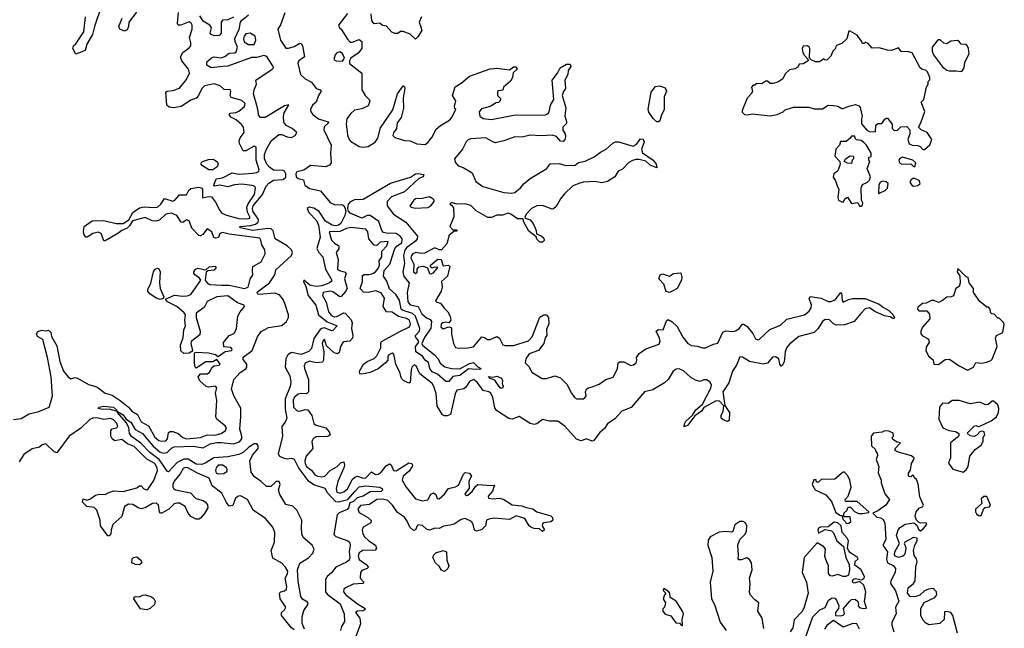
# Model space of a CAD drawing. Extents: x 2380107 to 2585170, y 384273 to 546161.
# Tile 298 of 331: x 2556395 to 2563532, y 466741 to 471154. Entities that reach past the tile are written whole.
import ezdxf

# ---------------------------------------------------------------- set-up
doc = ezdxf.new("R2010")
doc.units = 0

msp = doc.modelspace()

# ---------------------------------------------------------------- linework, layer by layer
at = {"layer": '0CON05XD'}
for points in [[(2556987.8, 471255), (2556936.9, 471105), (2556922.9, 471045), (2556883.3, 470975), (2556869.6, 470930.5), (2556802.5, 470902.5), (2556780, 470945), (2556786.4, 470963.6), (2556802.3, 470977.7), (2556860, 471065), (2556871.8, 471175)], [(2557190.6, 469659.4), (2557175, 469642), (2557135, 469626), (2557107.6, 469602.4), (2557015, 469550), (2557005, 469550), (2556985, 469602.5), (2556965, 469613.8), (2556925.8, 469604.2), (2556885, 469576.2), (2556875, 469576.7), (2556862.9, 469592.9), (2556857.5, 469615), (2556863.8, 469655), (2556920, 469695), (2557005, 469697.8), (2557095.5, 469675.5), (2557145, 469675.8), (2557187.7, 469702.3), (2557214.4, 469755), (2557265, 469790.5), (2557297, 469797), (2557365, 469790.8), (2557394.7, 469795.3), (2557419.1, 469815), (2557445, 469858), (2557505, 469836.7), (2557520, 469845), (2557555, 469884.3), (2557605, 469884.2), (2557621.8, 469918.2), (2557635, 469929.4), (2557695, 469940), (2557713.3, 469935), (2557720, 469925), (2557721.7, 469861.7), (2557765, 469872.5), (2557785, 469870), (2557815, 469831.2), (2557845, 469770), (2557861, 469751), (2557895, 469735.4), (2557982.7, 469712.7), (2558045, 469708.8), (2558062.5, 469715), (2558064.5, 469725), (2558047.7, 469757.7), (2558041.1, 469795), (2558050.8, 469819.2), (2558097.5, 469885), (2558105.7, 469935), (2558100, 469945), (2558081.7, 469951.7), (2558005, 469962), (2557952.9, 469957.1), (2557905, 469942.9), (2557845, 469954), (2557807.5, 469947.5), (2557802.5, 469955), (2557820.4, 469999.5), (2557865, 470008), (2557935, 470043.8), (2557985, 470034.4), (2558085, 470040.5), (2558115, 470046.8), (2558128.2, 470055), (2558131.8, 470065), (2558108.9, 470135), (2558110, 470230), (2558095, 470237.5), (2558035, 470203.8), (2558015, 470202.5), (2557989.2, 470255), (2557987.5, 470275), (2557993.3, 470296.7), (2558021.4, 470335), (2558017.1, 470375), (2558004.4, 470394.4), (2557965, 470428), (2557925, 470446.7), (2557913.3, 470465), (2557920, 470475), (2557965, 470480.8), (2557985, 470490), (2558025.8, 470525), (2558029.2, 470545), (2558005, 470567.8), (2557928.3, 470588.3), (2557921.2, 470605), (2557926.1, 470636.1), (2557920, 470645), (2557877.7, 470647.7), (2557847.5, 470675), (2557805, 470687.5), (2557735, 470673.1), (2557715.5, 470655), (2557692.5, 470605), (2557675.7, 470585), (2557635, 470569.1), (2557564.7, 470525.3), (2557513.6, 470513.6), (2557480, 470520), (2557463.1, 470533.1), (2557455, 470627.5), (2557465, 470635.8), (2557505, 470639.4), (2557552.6, 470657.4), (2557605, 470720), (2557626.5, 470765), (2557619.4, 470795), (2557571.9, 470855), (2557561.4, 470885), (2557577.1, 470915), (2557625, 470950.6), (2557635.4, 470965), (2557636.5, 470985), (2557625.5, 471025), (2557644.6, 471085), (2557644.5, 471115), (2557638.8, 471128.8), (2557625, 471137.5), (2557564.5, 471114.4), (2557545, 471114.3), (2557538.6, 471125), (2557547.5, 471205)], [(2557243, 471207), (2557185.7, 471135), (2557184.3, 471105), (2557175, 471080), (2557155, 471070), (2557121.2, 471085), (2557114.3, 471105), (2557137.5, 471165)], [(2558316.6, 471203.4), (2558285, 471116.7), (2558265.6, 471084.4), (2558285.6, 471005), (2558325, 470947.3), (2558345, 470946.3), (2558385, 470959.3), (2558425, 470982.5), (2558435, 470980.6), (2558444.6, 470965), (2558460.8, 470885), (2558418.2, 470855), (2558412.5, 470837.5), (2558431.3, 470755), (2558465.4, 470725), (2558511, 470701), (2558545, 470655.5), (2558574, 470644), (2558581.2, 470635), (2558561.1, 470605), (2558543.7, 470556.3), (2558517, 470533.1), (2558502.8, 470502.8), (2558505.7, 470485), (2558520, 470465), (2558561.9, 470435), (2558632.3, 470412.3), (2558634, 470405), (2558603.6, 470376.4), (2558600.3, 470355), (2558653.3, 470245), (2558648, 470185), (2558654, 470116), (2558640, 470100), (2558612.9, 470087.1), (2558502.4, 470097.6), (2558456.2, 470063.8), (2558405, 470051.2), (2558396.1, 470035), (2558399.2, 470015), (2558415, 470001.5), (2558452, 469992), (2558462.2, 469955), (2558495, 469928.9), (2558575, 469913.8), (2558645, 469829.2), (2558681.7, 469811.7), (2558725, 469814), (2558739, 469809), (2558751.9, 469791.9), (2558758.5, 469765), (2558752.6, 469735), (2558722.9, 469677.1), (2558706.9, 469663.1), (2558685, 469658.1), (2558659.6, 469665), (2558613.2, 469693.2), (2558565, 469762.3), (2558527.2, 469787.2), (2558494.6, 469795.3), (2558480, 469785), (2558492.1, 469755), (2558546.7, 469696.7), (2558562.1, 469665), (2558572.5, 469577.5), (2558548.7, 469495), (2558562.7, 469465), (2558593.7, 469433.7), (2558611.1, 469345), (2558658.6, 469265), (2558656, 469255), (2558637, 469243), (2558584.8, 469225.2), (2558545, 469220.2), (2558499.4, 469229.4), (2558455, 469265.8), (2558452, 469255), (2558469.2, 469219.2), (2558485.4, 469155), (2558541.4, 469085), (2558562.1, 469015), (2558625, 468962.5), (2558697.5, 468935), (2558665, 468899.4), (2558655, 468896.7), (2558605, 468918.8), (2558585, 468915.9), (2558572.9, 468907.1), (2558527, 468843), (2558511.4, 468768.6), (2558490.8, 468749.2), (2558435, 468725.3), (2558365, 468740.8), (2558338.6, 468725), (2558324, 468695), (2558320, 468635), (2558352.5, 468572.5), (2558360.5, 468525), (2558355.4, 468495), (2558320.2, 468405), (2558320.4, 468330.4), (2558332, 468265), (2558320, 468235), (2558296.2, 468205), (2558299.2, 468135), (2558268, 468005), (2558279.7, 467989.7), (2558305, 467976), (2558335, 467970.8), (2558365, 467975.7), (2558385, 467967.1), (2558418.7, 467898.7), (2558483, 467813), (2558532.4, 467782.4), (2558606.2, 467756.2), (2558624.6, 467725), (2558685, 467660.9), (2558705, 467659.1), (2558774.6, 467675.4), (2558826.4, 467735), (2558855, 467767.3), (2558904.6, 467774.7), (2559002.5, 467765), (2559022.5, 467755), (2559026.4, 467743.6), (2559016.1, 467733.9), (2558935, 467730.3), (2558885, 467698.5), (2558842.3, 467687.7), (2558815, 467661.5), (2558788.3, 467651.7), (2558778.9, 467615), (2558768.6, 467601.4), (2558710.4, 467579.6), (2558695.5, 467564.5), (2558672.3, 467422.3), (2558687.3, 467407.3), (2558775, 467375.4), (2558785.4, 467365), (2558791.8, 467345), (2558783.8, 467295), (2558788.2, 467255), (2558783.3, 467235), (2558765, 467220), (2558686.2, 467185), (2558656.2, 467143.8), (2558624.1, 467115.9), (2558612.5, 467095), (2558611.2, 467005), (2558625, 466988.8), (2558719.6, 466919.5), (2558748.6, 466845), (2558749.7, 466790.3), (2558728.8, 466755), (2558722, 466725)], [(2558771.3, 471198.7), (2558707.5, 471115), (2558712.5, 471095), (2558725.8, 471085.8), (2558771.7, 471011.7), (2558791.7, 470991.7), (2558805, 470990), (2558855, 471008.8), (2558875.9, 470995.9), (2558876.2, 470945), (2558849.1, 470910.9), (2558796.7, 470875), (2558786.7, 470855), (2558787, 470837), (2558876.4, 470766.4), (2558876.2, 470645), (2558900, 470605), (2558928.8, 470575), (2558932.3, 470562.3), (2558920.3, 470529.7), (2558875, 470508.1), (2558823, 470497), (2558795, 470473.8), (2558765.8, 470435), (2558763.1, 470395), (2558772.3, 470317.7), (2558782.5, 470285), (2558792.8, 470272.8), (2558855, 470234.3), (2558885, 470229.2), (2558922.5, 470235), (2558972, 470265), (2558991.5, 470295), (2559009.6, 470370.4), (2559100.3, 470499.7), (2559134.2, 470615), (2559175, 470673.3), (2559185, 470667.5), (2559187.5, 470657.5), (2559175.8, 470584.2), (2559177.5, 470512.5), (2559160, 470445), (2559132.5, 470405), (2559126.2, 470365), (2559105, 470333.3), (2559100.8, 470315), (2559115, 470300), (2559185, 470277.5), (2559225, 470276), (2559275, 470253.8), (2559335, 470247.5), (2559355, 470263.3), (2559381.7, 470298.3), (2559415, 470358.8), (2559445, 470386.2), (2559512, 470425), (2559528, 470445), (2559557.5, 470505), (2559550, 470510), (2559546.7, 470525), (2559556, 470566), (2559533.8, 470605), (2559552.5, 470667.5), (2559595.6, 470694.4), (2559655, 470744.2), (2559805, 470797.8), (2559855, 470801.2), (2559945, 470790), (2559975, 470812.5), (2559995, 470812.5), (2560002.5, 470795), (2559971.7, 470768.3), (2559967.5, 470735), (2559953, 470707), (2559902.5, 470665), (2559898.3, 470641.7), (2559865, 470637.5), (2559858.3, 470631.7), (2559860, 470605), (2559881.7, 470581.7), (2559877.5, 470565), (2559865, 470552.5), (2559848.3, 470551.7), (2559805.9, 470524.1), (2559742.7, 470507.3), (2559726.2, 470485), (2559730, 470455), (2559755, 470437.5), (2559815, 470430), (2559975, 470462), (2560207, 470463), (2560225, 470472.5), (2560233.6, 470486.4), (2560243.8, 470535), (2560266.2, 470575), (2560256.2, 470715), (2560293.3, 470765), (2560313.3, 470805), (2560359.3, 470830.7), (2560385, 470830), (2560390, 470815), (2560370, 470785), (2560367.5, 470755), (2560347.5, 470715), (2560352.5, 470655), (2560336.4, 470633.6), (2560327.5, 470605), (2560353.3, 470515), (2560347, 470457), (2560360, 470415), (2560358.3, 470401.7), (2560332.5, 470375), (2560333, 470353), (2560350, 470325), (2560352.5, 470305), (2560347.5, 470285), (2560335, 470270), (2560315, 470272.5), (2560286.7, 470306.7), (2560255, 470317.5), (2560175, 470312), (2560096.4, 470316.4), (2560037.7, 470302.3), (2559985, 470303.8), (2559905.7, 470274.3), (2559845, 470261.4), (2559825, 470267.1), (2559775, 470297.8), (2559665, 470289.4), (2559647.4, 470282.6), (2559632.6, 470267.4), (2559604.2, 470215), (2559548, 470145), (2559551.7, 470121.7), (2559573.3, 470095), (2559611.1, 470081.1), (2559674.5, 470044.4), (2559701.6, 469981.6), (2559752.5, 469945), (2559905, 469899.5), (2559963.2, 469896.8), (2559985, 469901.9), (2560026.6, 469933.4), (2560053, 469967), (2560095, 470002), (2560216.7, 470075), (2560240.4, 470109.5), (2560305, 470110), (2560355, 470096), (2560421.7, 470098.3), (2560445, 470118.8), (2560495, 470127.5), (2560559.7, 470160.3), (2560605, 470193.8), (2560646.1, 470213.9), (2560695, 470257.5), (2560715, 470267.5), (2560735, 470267.5), (2560843, 470237), (2560865, 470247.5), (2560895, 470290), (2560915, 470287.5), (2560921.2, 470265), (2560903.3, 470215), (2560909.3, 470189.3), (2560987.5, 470135), (2561010, 470105), (2561015, 470080), (2560965, 470100), (2560935, 470127.5), (2560885, 470140), (2560860.7, 470139.3), (2560836.7, 470133.3), (2560812, 470118), (2560765, 470070), (2560733.6, 470056.4), (2560710, 470015), (2560655, 469980), (2560615, 469971.2), (2560565, 469981.2), (2560483.2, 469976.8), (2560455, 469969.2)], [(2559308.8, 471175), (2559291.4, 471135), (2559302.5, 471102.5), (2559310.8, 471075), (2559281.7, 471028.3), (2559265, 471012.5), (2559225, 471047.5), (2559175, 471068.8), (2559155, 471066.7), (2559135.7, 471054.3), (2559115, 471053.1), (2559093.8, 471063.8), (2559055, 471106.7), (2559025, 471112.5), (2559005, 471127.5), (2558965, 471122.5), (2558948.6, 471145), (2558943.3, 471195)], [(2558460.3, 466735), (2558441.9, 466775), (2558442.5, 466825), (2558455, 466871.4), (2558487.2, 466917.2), (2558481.2, 466931.2), (2558445, 466953.5), (2558432.4, 466972.4), (2558413.4, 467083.4), (2558408, 467165), (2558425, 467213.1), (2558488, 467252), (2558520, 467285), (2558530.5, 467315), (2558514.5, 467345), (2558450.4, 467400.5), (2558441.6, 467425), (2558438.9, 467471.1), (2558440, 467525), (2558405, 467596.7), (2558375.7, 467625.7), (2558325, 467640), (2558281.9, 467711.9), (2558271.9, 467745), (2558282.9, 467785), (2558275.8, 467805), (2558253.8, 467805), (2558215, 467770), (2558185, 467768.8), (2558146.9, 467805), (2558098.6, 467838.6), (2558074, 467874), (2558062.7, 467955), (2558082.6, 467997.4), (2558123.9, 468045), (2558124.6, 468065), (2558115, 468078.9), (2558095, 468078.2), (2558055, 468052.6), (2558015, 468015.8), (2557985, 468000.5), (2557905, 467984.8), (2557803.3, 467976.7), (2557745, 467940.6), (2557715, 467929.4), (2557675, 467931.7), (2557616.8, 467966.8), (2557585, 467967.9), (2557536.3, 467943.7), (2557475, 467875.8), (2557465, 467880), (2557435.3, 467925), (2557405.5, 467965.5), (2557337.7, 468015), (2557272.4, 468082.4), (2557205, 468130.6), (2557191.5, 468155), (2557185.5, 468195), (2557170.6, 468230.6), (2557104, 468305), (2557103.2, 468313.2), (2557045, 468328.8), (2556995, 468326.7), (2556963.6, 468333.6), (2556970, 468345), (2557005, 468351.2), (2557076, 468345), (2557096, 468325), (2557097, 468317), (2557103.2, 468313.2), (2557145, 468287.8), (2557168.1, 468258.1), (2557200, 468235), (2557232.2, 468182.2), (2557285, 468154.4), (2557362.2, 468062.2), (2557411.6, 468021.6), (2557435, 468010.7), (2557465, 468016.4), (2557495, 468047.8), (2557515, 468056.4), (2557652.6, 468062.6), (2557725, 468050), (2557775, 468078.4), (2557825, 468089.5), (2557855, 468088.8), (2557945, 468078.7), (2557987.6, 468092.4), (2558004.7, 468115), (2558005.2, 468135), (2557990.8, 468185), (2557999.2, 468275), (2557997.7, 468337.7), (2557951.1, 468421.1), (2557930.3, 468475), (2557946.7, 468545), (2557993.9, 468596.1), (2558035, 468622.2), (2558042.2, 468635), (2558041.9, 468655), (2558015, 468690), (2558015, 468706.2), (2558079.6, 468755), (2558118.7, 468855), (2558145, 468892.7), (2558198.5, 468921.5), (2558295, 468935.5), (2558328.2, 468965), (2558343.8, 468995), (2558342.7, 469015), (2558317.8, 469095), (2558304.7, 469125), (2558278.4, 469158.4), (2558245, 469171), (2558132.1, 469162.1), (2558120, 469165), (2558116, 469175), (2558120.3, 469179.7), (2558206.2, 469245), (2558245.4, 469305), (2558251.1, 469338.9), (2558365, 469444.4), (2558371.8, 469465), (2558364.6, 469485), (2558334.5, 469515), (2558247.1, 469565), (2558232.9, 469622.9), (2558217.6, 469637.6), (2558195, 469640.5), (2558085, 469626.4), (2557992.5, 469645), (2557990, 469655), (2558068.7, 469661.3), (2558105, 469670.5), (2558125, 469684.6), (2558126, 469705), (2558085.8, 469765), (2558082.4, 469785), (2558088.2, 469805), (2558155.2, 469885), (2558182.9, 469947.2), (2558200.5, 469969.5), (2558235, 469988.9), (2558305, 469995.4), (2558325, 470012.5), (2558325.6, 470035.6), (2558315, 470055.6), (2558305, 470060.6), (2558235, 470061.4), (2558205, 470083.3), (2558186.5, 470106.5), (2558169.6, 470145), (2558170, 470175), (2558183.8, 470215), (2558218.1, 470275), (2558275, 470320), (2558295, 470320), (2558335, 470304.4), (2558365, 470300), (2558393.1, 470315), (2558404.3, 470335), (2558371.1, 470365), (2558326.9, 470386.9), (2558311.2, 470411.2), (2558307.3, 470452.7), (2558312.1, 470477.9), (2558347, 470537), (2558315, 470529.2), (2558175, 470443.8), (2558140, 470445), (2558129.6, 470459.5), (2558120, 470515), (2558090, 470615), (2558094, 470646), (2558111.2, 470685), (2558107.5, 470715), (2558226, 470795), (2558234, 470805), (2558232, 470815), (2558187, 470887), (2558165, 470894.4), (2558115, 470878.9), (2558075, 470880), (2557905, 470816), (2557867, 470813), (2557784.2, 470804.2), (2557751.2, 470825), (2557751.7, 470848.3), (2557785, 470876), (2557805, 470883.8), (2557855, 470877.5), (2557882.4, 470887.6), (2557915, 470910), (2557955, 470914.2), (2557965, 470921.2), (2557974, 470955), (2557956.2, 470995), (2557953.9, 471016.1), (2557985.7, 471084.3), (2557995.6, 471134.4), (2558003, 471147), (2558055, 471189.4)], [(2557945, 471172.5), (2557905, 471153.3), (2557865, 471150), (2557856.7, 471135), (2557856.7, 471055), (2557841.7, 471038.3), (2557805, 471036), (2557783.3, 471045), (2557776.2, 471055), (2557785.8, 471094.2), (2557774, 471115), (2557725, 471142), (2557700.9, 471180.9)], [(2558053.4, 470973.4), (2558095, 470974.5), (2558107.9, 471005), (2558101.4, 471035), (2558065, 471055.7), (2558035, 471051.2), (2558022, 471035), (2558018, 471015), (2558022.5, 470992.5), (2558053.4, 470973.4)], [(2562941.7, 470211.7), (2562955, 470212.5), (2562993, 470247), (2563007.5, 470285), (2562973.3, 470335), (2562930, 470355), (2562910, 470375), (2562927.5, 470405), (2562957, 470487), (2562930, 470555), (2562950, 470575), (2562967.5, 470665), (2562980, 470685), (2562980, 470705), (2562992.5, 470717.5), (2562993.3, 470735), (2562975, 470776.2), (2562965, 470785.8), (2562935, 470793.8), (2562923.3, 470805), (2562863.6, 470913.6), (2562840.7, 470920.7), (2562785, 470923.3), (2562765, 470950), (2562715, 470930), (2562685, 470932.5), (2562625, 470950), (2562575, 470947.5), (2562545, 470980), (2562525, 470990), (2562518.3, 470981.7), (2562505, 470980), (2562498.3, 470998.3), (2562465, 471042.5), (2562415, 471070), (2562405, 471070), (2562390, 471015), (2562355, 470980), (2562321.7, 470968.3), (2562311.7, 470958.3), (2562310, 470945), (2562290, 470925), (2562275, 470890), (2562245, 470860), (2562231.7, 470861.7), (2562225, 470870), (2562191.7, 470848.3), (2562165, 470847.5), (2562133, 470863), (2562120, 470875), (2562122.5, 470945), (2562117.5, 470955), (2562105, 470963.3), (2562075, 470962.5), (2562066.7, 470945), (2562072.5, 470915), (2562083.6, 470893.6), (2562108.3, 470868.3), (2562110, 470855), (2562075, 470832.5), (2562045, 470830), (2562035, 470810), (2562015, 470797.5), (2561975, 470790), (2561945, 470760), (2561926.4, 470723.6), (2561891.7, 470701.7), (2561855, 470690), (2561835, 470690), (2561817, 470707), (2561805, 470707.5), (2561775, 470687.5), (2561735, 470690), (2561725, 470680), (2561711.7, 470678.3), (2561700, 470665), (2561707, 470633), (2561697.5, 470615), (2561667.5, 470585), (2561633.3, 470495), (2561633, 470483), (2561650, 470465), (2561673, 470463), (2561705, 470470), (2561835, 470457.5), (2561885, 470466.2), (2561930, 470485), (2561945, 470500), (2562005, 470520), (2562115, 470520), (2562155, 470507.5), (2562215, 470507.5), (2562255, 470533.3), (2562295, 470532.5), (2562327, 470527), (2562355, 470510), (2562365, 470510), (2562405, 470527.5), (2562455, 470537.5), (2562478.3, 470528.3), (2562487, 470517), (2562503.3, 470455), (2562497.5, 470435), (2562498.3, 470398.3), (2562535, 470352.5), (2562555, 470342.5), (2562598.3, 470341.7), (2562601.7, 470388.3), (2562615, 470400), (2562645, 470400), (2562665, 470430), (2562675, 470440), (2562685, 470440), (2562720, 470395), (2562720, 470365), (2562735, 470350), (2562758.3, 470351.7), (2562783, 470377), (2562825, 470380), (2562847.5, 470355), (2562846.7, 470325), (2562833.3, 470285), (2562843.6, 470253.6), (2562863.6, 470243.6), (2562905, 470242.5), (2562923, 470233), (2562941.7, 470211.7)], [(2563225, 470777.5), (2563242.5, 470805), (2563246.2, 470845), (2563276.7, 470905), (2563273.3, 470945), (2563265, 470962.5), (2563255, 470972.5), (2563220, 470975), (2563206.4, 470996.4), (2563193, 471003), (2563145, 470996.7), (2563115, 470977.5), (2563095, 470982.5), (2563067, 471007), (2563055, 471007.5), (2563045, 471000), (2563010, 470955), (2563010, 470925), (2563019.3, 470899.3), (2563085, 470812.5), (2563115, 470786.7), (2563131.7, 470781.7), (2563183.6, 470783.6), (2563225, 470777.5)], [(2558735, 470853.8), (2558750, 470875), (2558735, 470907.5), (2558715, 470920), (2558695, 470912.5), (2558682.3, 470897.7), (2558672.5, 470865), (2558690, 470855), (2558735, 470853.8)], [(2561025, 470412.5), (2561015, 470413.3), (2560988.3, 470438.3), (2560955, 470483.3), (2560951.4, 470505), (2560972.3, 470627.7), (2561005, 470668.8), (2561035, 470673.3), (2561075, 470660), (2561083.3, 470635), (2561066.7, 470595), (2561066.4, 470503.6), (2561044.1, 470455.9), (2561035, 470420), (2561025, 470412.5)], [(2562481.7, 469801.7), (2562495, 469802.5), (2562505, 469810), (2562507.5, 469825), (2562497.5, 469845), (2562493.8, 469935), (2562505, 469957.5), (2562540, 469975), (2562555, 469990), (2562562.5, 470015), (2562537.5, 470075), (2562557.5, 470125), (2562550, 470135), (2562550, 470155), (2562568.3, 470161.7), (2562567.5, 470185), (2562532.5, 470245), (2562515, 470262.5), (2562495, 470277.5), (2562461.7, 470281.7), (2562451.7, 470291.7), (2562448.3, 470308.3), (2562425, 470310), (2562416.4, 470293.6), (2562385, 470270), (2562345, 470270), (2562337.5, 470245), (2562311.2, 470215), (2562303.3, 470165), (2562340, 470125), (2562342.5, 470105), (2562330.7, 470069.3), (2562322.5, 470055), (2562297.5, 470035), (2562292.5, 470012.5), (2562310, 469985), (2562322.3, 469942.3), (2562333.3, 469925), (2562326.7, 469865), (2562330, 469845), (2562355, 469832.5), (2562367, 469833), (2562377.5, 469855), (2562395, 469866.2), (2562425, 469820), (2562465, 469827.5), (2562477, 469817), (2562481.7, 469801.7)], [(2557795, 470064), (2557765.9, 470065.9), (2557720, 470095), (2557710, 470105), (2557710, 470115), (2557720, 470125), (2557765, 470138.8), (2557795, 470141.2), (2557815, 470133.8), (2557830, 470120), (2557834, 470105), (2557825.5, 470084.5), (2557795, 470064)], [(2562425, 470110), (2562395, 470113.3), (2562372.5, 470125), (2562382.5, 470145), (2562415, 470167.5), (2562440, 470165), (2562440, 470145), (2562430, 470135), (2562425, 470110)], [(2562885, 470090), (2562890, 470115), (2562870, 470135), (2562795, 470156.7), (2562775, 470147.5), (2562767.5, 470135), (2562772.5, 470115), (2562790, 470105), (2562855, 470107.5), (2562875, 470090), (2562885, 470090)], [(2559505, 468531.2), (2559485, 468531.2), (2559423.4, 468583.4), (2559385, 468600.8), (2559369.4, 468625), (2559358.9, 468668.9), (2559335, 468686), (2559314.6, 468714.5), (2559268, 468745), (2559264.3, 468785), (2559287.5, 468815), (2559286.2, 468825), (2559263.3, 468855), (2559263.8, 468865), (2559293.1, 468895), (2559295.5, 468914.5), (2559263.7, 469003.7), (2559243.3, 469023.3), (2559175, 469044.1), (2559160.4, 469055), (2559149.5, 469119.5), (2559122.1, 469162.1), (2559075, 469201.9), (2559057.4, 469257.4), (2559033.1, 469293.1), (2559036.2, 469335), (2559077.8, 469382.3), (2559115, 469494.2), (2559132.5, 469515), (2559164.5, 469535.5), (2559167.5, 469565), (2559152.5, 469585), (2559124.4, 469604.4), (2559054.8, 469604.8), (2559031.4, 469611.4), (2559020, 469625), (2558999.5, 469689.5), (2558935.8, 469735), (2558915, 469734.1), (2558875, 469713.8), (2558791, 469751), (2558777.9, 469765), (2558774.3, 469785), (2558780, 469815), (2558794.7, 469835.3), (2558825, 469849.2), (2558885, 469851.9), (2559082.1, 469967.9), (2559229.3, 470010.7), (2559265, 470035.7), (2559285, 470038.6), (2559325, 470030), (2559320, 470015), (2559288.7, 470001.3), (2559185, 469906.4), (2559090, 469870), (2559057.9, 469835), (2559058.9, 469805), (2559104.7, 469744.7), (2559195.4, 469685.3), (2559278.9, 469585), (2559276.7, 469565), (2559265, 469548.6), (2559199.3, 469500.7), (2559187.1, 469482.9), (2559177, 469445), (2559185.8, 469385), (2559172.7, 469325), (2559180.8, 469290.8), (2559217.8, 469245), (2559204, 469175), (2559208.6, 469108.5), (2559225.9, 469085.9), (2559285, 469073.5), (2559310.4, 469020.4), (2559343.2, 468993.2), (2559370.5, 468980.5), (2559379.6, 468965), (2559375, 468916), (2559329.3, 468850.7), (2559310, 468805), (2559316, 468795), (2559401.2, 468725), (2559428, 468695), (2559442.5, 468662.5), (2559476.8, 468636.8), (2559525, 468625.7), (2559585, 468623.3), (2559655, 468660), (2559685, 468668.8), (2559716.2, 468636.2), (2559737.5, 468625), (2559735, 468620), (2559703.6, 468616.4), (2559648, 468622), (2559586.7, 468575), (2559534.2, 468565.8), (2559505, 468531.2)], [(2562625, 469890), (2562631.7, 469898.3), (2562670, 469915), (2562687, 469933), (2562690, 469965), (2562677, 469977), (2562655, 469982.5), (2562632.5, 469975), (2562623.3, 469955), (2562620, 469895), (2562625, 469890)], [(2562875, 469947.5), (2562905, 469952.5), (2562922.5, 469965), (2562915, 469987.5), (2562885, 470002.5), (2562868.3, 470001.7), (2562857, 469993), (2562847.5, 469975), (2562862.5, 469955), (2562875, 469947.5)], [(2560455, 469969.2), (2560405, 469948), (2560345, 469891.4), (2560315, 469855.8), (2560285, 469800), (2560265, 469782), (2560255, 469780), (2560185.3, 469805.3), (2560145, 469803.8), (2560105.7, 469785), (2560068.8, 469745), (2560057.5, 469725), (2560060, 469715), (2560095, 469702.5), (2560117.5, 469675), (2560140, 469625), (2560141.7, 469601.7), (2560176.1, 469586.1), (2560195, 469570), (2560197, 469553), (2560185, 469540), (2560165, 469540), (2560143.3, 469563.3), (2560138.3, 469578.3), (2560085, 469620), (2560050, 469685), (2560045, 469710), (2560005, 469710), (2559955, 469743.5), (2559935, 469750), (2559895, 469737.1), (2559855, 469735.5), (2559815, 469720), (2559789.7, 469719.7), (2559705, 469768), (2559665, 469805.5), (2559622, 469818), (2559565, 469816.7), (2559525, 469827.5), (2559512.5, 469815), (2559525, 469810), (2559538.8, 469788.8), (2559542.5, 469725), (2559512.5, 469655), (2559535, 469630), (2559565, 469630), (2559567.5, 469625), (2559565, 469620), (2559541.7, 469618.3), (2559508.3, 469591.7), (2559491.9, 469528.1), (2559453.8, 469486.2), (2559435, 469486.2), (2559405, 469500), (2559329.5, 469460.5), (2559305, 469458.1), (2559266.6, 469466.6), (2559245, 469456.9), (2559235, 469443.8), (2559231.8, 469425), (2559251.7, 469381.7), (2559250, 469325), (2559266, 469314), (2559275.9, 469324.1), (2559276.7, 469345), (2559288.8, 469361.2), (2559322.3, 469367.7), (2559352.5, 469355), (2559365, 469312.5), (2559375, 469310), (2559395, 469317.5), (2559427.5, 469357.5), (2559405, 469360), (2559385, 469352.5), (2559373, 469363), (2559373.3, 469375), (2559427, 469417), (2559450, 469415), (2559465, 469370), (2559503.8, 469373.8), (2559513.3, 469365), (2559496.7, 469293.3), (2559453.3, 469255), (2559458.8, 469215), (2559451.2, 469185), (2559410, 469115), (2559420, 469105), (2559445, 469098.8), (2559471.4, 469061.4), (2559499.2, 469035), (2559516.2, 469005), (2559521.2, 468975), (2559505, 468956.7), (2559485, 468960), (2559463.3, 468955), (2559451.2, 468945), (2559447, 468927), (2559465, 468913.3), (2559505, 468927.5), (2559525, 468920), (2559526.4, 468873.6), (2559539.2, 468805), (2559555, 468776.2), (2559575, 468771.4), (2559645, 468774.5), (2559685, 468781.4), (2559745, 468853.3), (2559765, 468850), (2559785.9, 468835.9), (2559805, 468834.2), (2559855, 468857.5), (2559873.3, 468845), (2559896.7, 468796.7), (2559915, 468792), (2559975, 468792), (2560084.3, 468825.7), (2560110, 468855), (2560165, 468997.5), (2560195, 469013.3), (2560215, 469013.3), (2560228.8, 468995), (2560230.7, 468949.3), (2560213.6, 468906.4), (2560216.7, 468865), (2560204.1, 468845.9), (2560193.8, 468805), (2560155.8, 468754.2), (2560088.3, 468731.7), (2560063.3, 468695), (2560060, 468665), (2560085, 468640), (2560107.3, 468597.3), (2560182.7, 468552.7), (2560215, 468551.2), (2560275, 468572.5), (2560315, 468558), (2560361.1, 468511.1), (2560394.2, 468445), (2560418, 468415), (2560435, 468405.7), (2560485, 468406), (2560501.2, 468425), (2560496, 468455), (2560503.8, 468475), (2560515, 468485.8), (2560545, 468492.9), (2560595, 468512), (2560645, 468544.4), (2560696.9, 468563.1), (2560728.8, 468621.2), (2560733.8, 468665), (2560746, 468674), (2560775, 468674.2), (2560825, 468647.5), (2560845, 468651.2), (2560863.6, 468666.4), (2560870, 468685), (2560867.5, 468705), (2560885, 468732.5), (2560935, 468766.7), (2561029.7, 468800.3), (2561037.1, 468822.9), (2561034.3, 468844.3), (2561010, 468895), (2561025, 468907.5), (2561060, 468905), (2561085, 468970), (2561095, 468980), (2561125, 468962.5), (2561160.2, 468930.2), (2561201.3, 468851.3), (2561238.6, 468805), (2561265, 468791.5), (2561307.6, 468787.6), (2561345, 468775.6), (2561365.4, 468774.6), (2561425, 468800.8), (2561455, 468807.5), (2561491.8, 468888.2), (2561515, 468896.7), (2561565, 468893.2), (2561585, 468897.8), (2561610, 468915), (2561635, 468946), (2561645, 468947.1), (2561669.1, 468929.1), (2561709.3, 468879.2), (2561730.1, 468840.1), (2561745, 468832.9), (2561755, 468835.6), (2561832.1, 468907.9), (2561910.7, 468939.2), (2561955, 468982.2), (2562085, 469013.8), (2562118.4, 469041.6), (2562132.6, 469065), (2562134.7, 469085), (2562117.9, 469132.1), (2562124.4, 469145.6), (2562205.2, 469135.2), (2562255, 469110.4), (2562275, 469110), (2562306.3, 469123.7), (2562346.4, 469176.4), (2562351.7, 469171.7), (2562357, 469117), (2562365, 469106.2), (2562404.3, 469125.8), (2562435, 469133.2), (2562525, 469132.9), (2562625, 469091.2), (2562655.7, 469065.8), (2562695, 469045.4), (2562728, 469015), (2562736.9, 468993.1), (2562735, 468987.5), (2562725, 468988), (2562705, 469000), (2562665, 469006.9), (2562595, 469038.1), (2562555, 469063.5), (2562525, 469057.8), (2562493.6, 469023.6), (2562443.5, 468965), (2562375, 468941.6), (2562315, 468938.4), (2562295, 468948.2), (2562265, 468977.8), (2562235, 468981.1), (2562215.4, 468965), (2562183.1, 468915), (2562155, 468886.2), (2562042.7, 468857.3), (2561975, 468801.2), (2561953.4, 468775), (2561944.2, 468745.8), (2561936.4, 468673.6), (2561925, 468648.6), (2561915, 468642.5), (2561906.4, 468656.4), (2561898.9, 468695), (2561875, 468709.7), (2561852.4, 468707.6), (2561815, 468663.9), (2561785, 468655.6), (2561685, 468676.1), (2561635, 468707.3), (2561615, 468708.2), (2561590.4, 468649.7), (2561562.7, 468605), (2561535, 468521.4), (2561491.2, 468455), (2561506.1, 468356.1), (2561540.8, 468305), (2561537.5, 468247.5), (2561525, 468240), (2561495, 468252), (2561480.8, 468265), (2561480, 468285), (2561494.5, 468315.6), (2561500, 468355), (2561467.3, 468387.3), (2561445, 468390.4), (2561355, 468342.5), (2561336.4, 468315), (2561289.4, 468280.6), (2561238.6, 468215), (2561212.3, 468202.3), (2561214.3, 468224.3), (2561225, 468242.5), (2561272.7, 468287.3), (2561296.5, 468325), (2561344.1, 468365.9), (2561405, 468483.3), (2561409.3, 468505), (2561400.6, 468525), (2561375, 468543.3), (2561355, 468543.5), (2561325, 468531.4), (2561295, 468539.5), (2561259.4, 468559.4), (2561207.2, 468607.2), (2561175, 468621.3), (2561155, 468619.6), (2561132.9, 468605), (2561095.4, 468544.6), (2561069.7, 468520.3), (2560985, 468469.4), (2560924.8, 468455.2), (2560827.9, 468342.1), (2560760, 468315), (2560709.6, 468260.5), (2560657.3, 468222.7), (2560635, 468190), (2560599.8, 468160.2), (2560555, 468100), (2560545, 468098), (2560504.2, 468115.8), (2560465, 468099.2), (2560431.7, 468111.7), (2560346, 468206), (2560295, 468243.1), (2560235, 468244), (2560185.4, 468254.6), (2560145, 468223.5), (2560125, 468218.5), (2560095, 468226.9), (2560015, 468276.2), (2559965, 468256.9), (2559941.2, 468261.2), (2559850.7, 468320.7), (2559839.5, 468339.5), (2559825.4, 468415), (2559811.4, 468445), (2559795, 468456.7), (2559754.6, 468464.6), (2559711.9, 468525), (2559685, 468544.4), (2559655, 468530.6), (2559630, 468490), (2559615, 468476.9), (2559565, 468466.5), (2559551.7, 468441.7), (2559518.3, 468291.7), (2559495, 468281.2), (2559475, 468281.2), (2559459.6, 468289.5), (2559421.1, 468351.1), (2559414.6, 468444.6), (2559398.5, 468495), (2559385, 468516.9), (2559295, 468586.2), (2559270, 468645), (2559255, 468652), (2559237.5, 468635), (2559231.9, 468615), (2559225, 468522.5), (2559215, 468517.5), (2559177, 468537), (2559163.3, 468553.3), (2559150.9, 468595), (2559120.8, 468655), (2559108, 468728), (2559096, 468736), (2559070, 468725), (2559064, 468715), (2559063.8, 468685), (2559048, 468665), (2558995, 468622.5), (2558935, 468596), (2558875, 468582.5), (2558860, 468585), (2558857.5, 468605), (2558888, 468655), (2558913.8, 468675), (2558965, 468697.8), (2558985, 468715.8), (2559013.6, 468775), (2559012, 468808), (2559018.8, 468821.2), (2559155, 468894.5), (2559222.1, 468927.9), (2559228.8, 468945), (2559220, 468975), (2559198.3, 468988.3), (2559142.4, 469002.4), (2559095, 469034.2), (2559053.8, 469035), (2559030, 469075), (2559040, 469135), (2559014.4, 469174.4), (2558975, 469188.6), (2558923.4, 469176.6), (2558887.1, 469177.1), (2558863.8, 469205), (2558880, 469255), (2558880.8, 469299.2), (2558892.9, 469307.1), (2558926.7, 469306.7), (2558955, 469313.8), (2558975, 469325.5), (2558995, 469350.5), (2559002.7, 469375), (2559000, 469405), (2559021.4, 469435), (2559021.2, 469475), (2559055.8, 469515), (2559067.5, 469545), (2559008.8, 469541.2), (2558985, 469517.5), (2558965, 469520), (2558926, 469566), (2558918.1, 469615), (2558905.6, 469635.6), (2558795, 469645.8), (2558765, 469639.6), (2558715, 469617.2), (2558637.5, 469615), (2558655.5, 469555.5), (2558677, 469533), (2558705.4, 469515.5), (2558709.2, 469505), (2558707.9, 469492.1), (2558690, 469465), (2558703.5, 469415), (2558698.8, 469345), (2558713.3, 469335), (2558753.9, 469323.9), (2558762.5, 469315), (2558750.6, 469275), (2558768.6, 469205), (2558758.2, 469181.8), (2558725, 469145.8), (2558715, 469144.2), (2558665, 469179.6), (2558645, 469186.6), (2558595.8, 469175), (2558590.9, 469155), (2558617.1, 469105), (2558634.6, 469035), (2558655, 469010), (2558675, 469000), (2558695, 469000.7), (2558745, 469028.1), (2558755, 469027.1), (2558797.7, 468977.7), (2558805.4, 468955), (2558800.6, 468915), (2558811.1, 468865), (2558808.6, 468845), (2558788, 468822), (2558745, 468818), (2558737.9, 468812.1), (2558720.9, 468785), (2558710.3, 468739.7), (2558698.6, 468731.4), (2558675, 468737.8), (2558618.8, 468788.8), (2558605, 468836.7), (2558595, 468827.5), (2558588.8, 468805), (2558598.9, 468748.9), (2558596.9, 468685), (2558590, 468670), (2558545, 468666.9), (2558495, 468678.8), (2558465, 468662.5), (2558458.5, 468645), (2558460, 468625), (2558487.8, 468545), (2558488, 468455), (2558475, 468440), (2558435, 468444), (2558415, 468439.2), (2558385, 468415.7), (2558376.7, 468395), (2558381.1, 468345), (2558407, 468317), (2558425, 468315.8), (2558465, 468327.5), (2558485, 468324), (2558514, 468285), (2558528, 468225), (2558544.6, 468214.6), (2558613.8, 468195), (2558638.8, 468165), (2558646.2, 468145), (2558629.2, 468130.8), (2558545, 468130), (2558522.9, 468115), (2558514.2, 468095), (2558520, 468045), (2558471.9, 467988.1), (2558462, 467955), (2558464, 467935), (2558475.4, 467915), (2558513.3, 467885), (2558535.8, 467855), (2558553.8, 467845), (2558585, 467839.5), (2558607.5, 467845), (2558645, 467884.4), (2558696.6, 467913.4), (2558725, 467942.5), (2558745, 467947.5), (2558750, 467925), (2558745.8, 467905), (2558702.1, 467805), (2558688.8, 467755), (2558695, 467728.6), (2558715, 467720.8)], [(2559265, 469787.1), (2559355, 469792.9), (2559376.7, 469805), (2559400, 469835), (2559400, 469845), (2559390, 469855), (2559365, 469869.2), (2559315, 469857.1), (2559265, 469854), (2559251.2, 469845), (2559223.3, 469805), (2559234.2, 469794.2), (2559265, 469787.1)], [(2556351.2, 468255), (2556405, 468261.1), (2556465, 468296.5), (2556535, 468313.1), (2556608, 468345), (2556633.5, 468425), (2556623.1, 468565), (2556596.1, 468703.9), (2556562.5, 468835), (2556525, 468857.5), (2556516.7, 468875), (2556526.4, 468893.6), (2556555, 468903.3), (2556585, 468897.5), (2556605, 468902.5), (2556620, 468885), (2556627, 468857), (2556665, 468790), (2556686, 468675), (2556712, 468605), (2556745, 468566.2), (2556765, 468550), (2556795, 468558.8), (2556815, 468553.8), (2556895, 468508), (2556955, 468492), (2557015, 468446.2), (2557065, 468431.5), (2557123.9, 468393.9), (2557184.7, 468344.7), (2557208.1, 468315), (2557250.2, 468290.2), (2557275, 468237.8), (2557329.8, 468209.8), (2557375, 468126.7), (2557405, 468103.1), (2557426.8, 468096.8), (2557455, 468100), (2557467.1, 468115), (2557475, 468160), (2557485, 468168.6), (2557505, 468167.5), (2557543.3, 468153.3), (2557578, 468125), (2557605, 468115.5), (2557705, 468124.4), (2557755, 468143.3), (2557809.1, 468140.9), (2557855, 468152.5), (2557886.7, 468175), (2557893.8, 468195), (2557885, 468208.8), (2557826, 468255), (2557817, 468273), (2557824, 468395), (2557814, 468445), (2557823.3, 468485), (2557815, 468496.2), (2557765, 468489.2), (2557746.7, 468495), (2557700, 468535), (2557690, 468565), (2557705, 468586.7), (2557755, 468586.2), (2557771.7, 468598.3), (2557794, 468636), (2557806.2, 468643.8), (2557841.7, 468648.3), (2557847.5, 468655), (2557825, 468690), (2557796.4, 468673.6), (2557745, 468673.3), (2557675, 468627.5), (2557667.5, 468635), (2557662, 468665), (2557662.5, 468737.5), (2557675, 468743.3), (2557765, 468738.6), (2557815.8, 468725.8), (2557835, 468712.5), (2557885, 468747.5), (2557932.5, 468755), (2557936, 468765), (2557925, 468776.7), (2557875, 468782.5), (2557873.8, 468813.8), (2557915, 468863.8), (2557945, 468875.8), (2557955, 468886.2), (2557966.7, 468915), (2557977.1, 469005), (2557993.4, 469036.6), (2558026, 469075), (2558022, 469085), (2557975, 469101.4), (2557905, 469150.7), (2557825, 469145.3), (2557755, 469111.4), (2557731.9, 469068.1), (2557674.3, 469025), (2557674.3, 468995.7), (2557704.4, 468895), (2557701.5, 468868.5), (2557638.3, 468821.7), (2557635.8, 468805), (2557647.5, 468755), (2557643, 468747), (2557625, 468736.7), (2557585, 468733.3), (2557563.6, 468753.6), (2557560.8, 468795), (2557581.2, 468848.8), (2557584.4, 468905), (2557597.8, 468935), (2557591.4, 468975), (2557596.7, 469015), (2557588.6, 469028.5), (2557533.8, 469073.8), (2557467.7, 469107.7), (2557451.7, 469128.3), (2557517.3, 469157.3), (2557575, 469148.9), (2557609.4, 469150.6), (2557635, 469161.2), (2557707.5, 469265), (2557699.6, 469279.5), (2557665, 469303.8), (2557658.8, 469315), (2557656.7, 469325), (2557670, 469345), (2557687, 469353), (2557745, 469340), (2557768.3, 469361.7), (2557815, 469367.5), (2557817.5, 469355), (2557805, 469337.5), (2557758.3, 469331.7), (2557747, 469323), (2557740, 469265), (2557754, 469245), (2557773.7, 469233.7), (2557860.2, 469229.8), (2557915, 469230), (2558025, 469205.5), (2558050.6, 469215), (2558066.8, 469273.2), (2558086.2, 469305), (2558082, 469335), (2558086, 469365), (2558145, 469397.1), (2558175.5, 469455), (2558173.3, 469485), (2558151.4, 469521.5), (2558144.4, 469555), (2558135, 469569.2), (2557915, 469598), (2557865, 469610.8), (2557846.2, 469603.8), (2557837.5, 469575), (2557815, 469570), (2557802.5, 469575), (2557787.5, 469615), (2557755, 469637.5), (2557723.9, 469596.1), (2557705, 469586.2), (2557695, 469588.8), (2557642.6, 469642.6), (2557625, 469695.6), (2557605, 469701.4), (2557577.3, 469682.7), (2557565, 469686), (2557535.5, 469735), (2557495, 469750.6), (2557455, 469743.2), (2557409.2, 469700.8), (2557385, 469691.8), (2557355, 469695.4), (2557305, 469719.5), (2557213.9, 469696.1), (2557190.6, 469659.4)], [(2557414, 469126), (2557385, 469133.5), (2557339.2, 469165), (2557324.4, 469185), (2557323.6, 469196.4), (2557346.3, 469243.7), (2557366.2, 469325), (2557377.5, 469345), (2557395, 469352.5), (2557405, 469347.5), (2557413.8, 469325), (2557408.5, 469245), (2557414.6, 469204.6), (2557440, 469145), (2557435, 469132.5), (2557414, 469126)], [(2563265, 468613.3), (2563310, 468635), (2563325, 468667.5), (2563363.6, 468663.6), (2563405, 468671.2), (2563435, 468682.5), (2563445, 468692.5), (2563480, 468785), (2563467.5, 468845), (2563477, 468863), (2563522.5, 468885), (2563532.5, 468945), (2563530, 468955), (2563495, 468990), (2563485, 468990), (2563458.3, 469018.3), (2563441.7, 469021.7), (2563431.7, 469031.7), (2563430, 469055), (2563418.3, 469068.3), (2563405, 469070), (2563355, 469110), (2563310, 469175), (2563310, 469205), (2563277.5, 469245), (2563270, 469285), (2563255, 469290), (2563195, 469350), (2563190, 469325), (2563210, 469295), (2563212.5, 469245), (2563205, 469220), (2563180, 469205), (2563165, 469152.5), (2563146.4, 469143.6), (2563115, 469142.5), (2563085, 469117.5), (2563055, 469103.3), (2563025, 469117.5), (2563005, 469117.5), (2562965, 469097.5), (2562940, 469095), (2562905, 469070), (2562902.5, 469055), (2562913.6, 469043.6), (2562971.7, 469041.7), (2562989.3, 469019.3), (2562992.5, 468985), (2562940, 468925), (2562926.7, 468895), (2562927, 468877), (2562940.7, 468860.7), (2562975, 468842.5), (2562985, 468830), (2562987.5, 468815), (2562965, 468780), (2562963.3, 468755), (2562982.5, 468715), (2563017, 468687), (2563022.5, 468655), (2563055, 468653.8), (2563105, 468690), (2563135, 468693.3), (2563205, 468643.3), (2563265, 468613.3)], [(2561105, 469176), (2561082.3, 469182.3), (2561065.7, 469235.7), (2561028, 469275), (2561037.5, 469305), (2561055, 469310), (2561105, 469293.8), (2561135, 469312.5), (2561187.5, 469317.5), (2561196.2, 469285), (2561193.8, 469265), (2561160, 469205), (2561125, 469184.2), (2561105, 469176)], [(2559885, 468480), (2559875, 468486.7), (2559840, 468540), (2559805, 468552.5), (2559792.5, 468567.5), (2559825, 468562.5), (2559855, 468568), (2559887.5, 468555), (2559896.2, 468535), (2559893.3, 468515), (2559900, 468495), (2559895, 468482.5), (2559885, 468480)], [(2563235, 467872.5), (2563255, 467890), (2563270, 467915), (2563281.7, 467988.3), (2563322.3, 468037.7), (2563365, 468070), (2563380, 468095), (2563380, 468125), (2563392.5, 468145), (2563387.5, 468165), (2563375, 468170), (2563355, 468166.7), (2563336.7, 468143.3), (2563315, 468132.5), (2563285, 468137.5), (2563262.5, 468155), (2563315, 468207.5), (2563325, 468212.5), (2563345, 468203.3), (2563355, 468206.7), (2563437.5, 468245), (2563476.7, 468275), (2563490, 468305), (2563493.8, 468335), (2563485, 468362.5), (2563455, 468387.5), (2563445, 468387.5), (2563415, 468363.3), (2563395, 468362.5), (2563355, 468380), (2563285, 468367.5), (2563205, 468392.5), (2563155, 468392.5), (2563125, 468370), (2563085, 468372.5), (2563062.5, 468345), (2563058.3, 468258.3), (2563087.5, 468195), (2563130, 468175), (2563178.8, 468168.8), (2563203.3, 468153.3), (2563201.7, 468138.3), (2563191.2, 468125), (2563142.5, 468085), (2563143, 467977), (2563128.3, 467938.3), (2563160, 467895), (2563235, 467872.5)], [(2558385, 466731.2), (2558364.5, 466744.5), (2558292, 466835), (2558293, 466857), (2558313.9, 466876.1), (2558323.8, 466895), (2558301.3, 466931.3), (2558284.2, 466955), (2558278.8, 466995), (2558287.5, 467005), (2558315, 467013.8), (2558328.8, 467025), (2558332, 467045), (2558320, 467105), (2558335.8, 467135), (2558339.2, 467155), (2558322.5, 467185), (2558294.5, 467214.5), (2558230.4, 467250.5), (2558217.5, 467305), (2558242.5, 467365), (2558245.8, 467435), (2558230, 467475), (2558178.2, 467538.2), (2558087.9, 467597.9), (2558046.2, 467675), (2557995, 467702), (2557980.4, 467699.5), (2557960, 467685), (2557939.3, 467630.7), (2557915, 467627.5), (2557894.1, 467654.1), (2557861.7, 467721.7), (2557791.2, 467775), (2557770, 467830), (2557685, 467866.2), (2557615, 467904.4), (2557595, 467906.5), (2557580.2, 467899.8), (2557558.5, 467861.5), (2557515, 467808.8), (2557504.6, 467785), (2557504.5, 467765), (2557509.2, 467755), (2557525, 467745.7), (2557633.9, 467723.9), (2557672.7, 467682.7), (2557725, 467668.8), (2557743.3, 467655), (2557755.9, 467635.9), (2557760, 467615), (2557735.6, 467574.4), (2557705, 467540), (2557695, 467533.3), (2557673.6, 467533.6), (2557635, 467552.5), (2557616.7, 467575), (2557595, 467623.3), (2557555, 467647.5), (2557535, 467649.2), (2557515, 467642.5), (2557475.4, 467604.6), (2557425, 467576), (2557415, 467576.2), (2557408, 467585), (2557400.6, 467635), (2557385, 467649.5), (2557358.8, 467645), (2557304.7, 467615.3), (2557275, 467607.7), (2557255, 467613.5), (2557215, 467639.5), (2557185, 467641.4), (2557155, 467623.3), (2557135, 467551.2), (2557071.2, 467495), (2557058, 467455), (2557056.2, 467425), (2557045, 467412.5), (2557035, 467412.5), (2556982, 467485), (2556979.4, 467525), (2556955, 467598), (2556935, 467616), (2556882.5, 467625), (2556850, 467655), (2556855, 467680), (2556885, 467670), (2556905, 467677.5), (2556945, 467707.5), (2556975, 467713.3), (2557015, 467711.4), (2557037.3, 467722.7), (2557075, 467736.9), (2557145, 467733.5), (2557245, 467760), (2557265, 467773.3), (2557275, 467773.3), (2557295, 467752), (2557316.7, 467745), (2557330, 467755), (2557367.1, 467812.9), (2557393.2, 467885), (2557392.7, 467905), (2557375.4, 467935), (2557317.6, 467967.6), (2557225, 468058.9), (2557177.7, 468077.6), (2557135, 468109.4), (2557085, 468100.8), (2557065.6, 468115.6), (2557055.7, 468135), (2557055.8, 468174.2), (2557065, 468186.7), (2557097.5, 468195), (2557105.8, 468205), (2557099.4, 468225), (2557075, 468253.3), (2557055, 468261.2), (2557005, 468255.5), (2556955, 468266.5), (2556925, 468264.6), (2556905, 468255.4), (2556838.6, 468191.4), (2556755, 468134), (2556665, 468013.3), (2556645, 468020), (2556585, 468077.5), (2556559.3, 468070.7), (2556540, 468055), (2556485, 468041.4), (2556425, 468000.6), (2556390.8, 467949.2)], [(2563193.3, 466705), (2563160, 466835), (2563145.9, 466855.9), (2563115, 466863.3), (2563100, 466860), (2563095.9, 466804.1), (2563065, 466776.7), (2562985, 466767.1), (2562961.3, 466781.3), (2562942.4, 466802.4), (2562927.5, 466835), (2562928.6, 466885), (2562952.7, 466927.3), (2563028.8, 466965), (2563044, 466985), (2563040, 467005), (2563025, 467023.3), (2563015, 467030), (2562983.9, 467026.1), (2562955, 467014), (2562919.1, 466980.9), (2562885, 466968.6), (2562850.9, 466970.9), (2562831.4, 466995), (2562836.5, 467033.5), (2562875, 467066.2), (2562885.7, 467085), (2562890, 467185), (2562901.2, 467225), (2562896.2, 467245), (2562878.3, 467268.3), (2562873.8, 467305), (2562883.3, 467345), (2562900, 467375), (2562900, 467395), (2562875, 467400), (2562812.5, 467365), (2562807.5, 467355), (2562818.3, 467328.3), (2562816.2, 467305), (2562808, 467275), (2562796.8, 467263.2), (2562764.4, 467254.4), (2562743.1, 467263.1), (2562737.5, 467275), (2562739.2, 467295), (2562773.3, 467355), (2562750, 467415), (2562764.2, 467455), (2562777.9, 467472.1), (2562815, 467495.8), (2562876.4, 467506.4), (2562898.3, 467488.3), (2562912.5, 467455), (2562925, 467447.5), (2562945, 467462.5), (2562970, 467495), (2562967, 467507), (2562925, 467502.5), (2562910, 467510), (2562896.4, 467526.4), (2562886, 467555), (2562893.3, 467586.7), (2562915, 467611.2), (2562942.5, 467625), (2562946.7, 467635), (2562920, 467695), (2562908.3, 467788.3), (2562895, 467820), (2562881.7, 467831.7), (2562875, 467850), (2562865, 467850), (2562855, 467840), (2562841.7, 467841.7), (2562838.3, 467848.3), (2562837.5, 467865), (2562852.5, 467887.5), (2562858.8, 467935), (2562877.5, 467965), (2562880, 467975), (2562860.7, 467990.7), (2562755, 468021.2), (2562740.7, 468030.7), (2562742.5, 468045), (2562780, 468085), (2562755, 468090), (2562725, 468110), (2562720, 468125), (2562730, 468135), (2562727, 468157), (2562695, 468170), (2562665, 468172.5), (2562646.4, 468163.6), (2562585, 468156.7), (2562566.7, 468135), (2562570, 468065), (2562598.3, 468038.3), (2562600, 468025), (2562611.7, 468011.7), (2562612.5, 467995), (2562602.5, 467965), (2562622.5, 467915), (2562618.3, 467868.3), (2562640, 467815), (2562640, 467795), (2562666.1, 467716.1), (2562700, 467675), (2562673.3, 467635), (2562615, 467592.5), (2562580, 467575), (2562607.5, 467547.5), (2562635, 467542), (2562651.7, 467531.7), (2562667.5, 467505), (2562674.3, 467385), (2562652.5, 467345), (2562686.2, 467295), (2562678.8, 467245), (2562686.2, 467215), (2562727.6, 467197.6), (2562744.3, 467175), (2562741.1, 467145), (2562710.8, 467085), (2562707.5, 467065), (2562743, 467013), (2562768.3, 466938.3), (2562744.2, 466895), (2562747.5, 466845), (2562718, 466785), (2562716.4, 466763.6), (2562732.5, 466715)], [(2557835, 467860), (2557875, 467864), (2557899.6, 467880.5), (2557900, 467895), (2557893.3, 467905), (2557867.5, 467925), (2557833.3, 467925), (2557818.8, 467905), (2557813.8, 467885), (2557820, 467865), (2557835, 467860)], [(2558715, 467720.8), (2558745, 467731.5), (2558773.6, 467755), (2558805, 467820), (2558825, 467838.1), (2558845, 467844.4), (2558885, 467830.5), (2558905, 467832.5), (2558945, 467875.8), (2558975, 467856.2), (2558995, 467858.8), (2559015, 467873.8), (2559051.1, 467918.9), (2559075, 467933.8), (2559087, 467927), (2559105, 467886), (2559125, 467883.1), (2559215, 467940), (2559236.7, 467935), (2559243.3, 467925), (2559241.2, 467915), (2559219.4, 467880.6), (2559175.8, 467845), (2559167.5, 467815), (2559197.1, 467765), (2559265, 467679.4), (2559315, 467666.2), (2559355, 467672.5), (2559375, 467713.3), (2559395, 467723.3), (2559410.7, 467710.7), (2559421.7, 467681.7), (2559435, 467680), (2559475, 467713.3), (2559504.2, 467755.8), (2559555, 467765.8), (2559575, 467778.8), (2559612.3, 467857.7), (2559625, 467870), (2559655, 467866), (2559670, 467845), (2559651.7, 467808.3), (2559653.9, 467756.1), (2559623, 467713), (2559633.8, 467703.8), (2559645, 467706.7), (2559675, 467732.5), (2559699.6, 467770.5), (2559715.9, 467784.1), (2559815, 467776.7), (2559835, 467780), (2559840, 467775), (2559832.5, 467767.5), (2559823.3, 467735), (2559790.4, 467699.5), (2559794.3, 467684.3), (2559825, 467680), (2559875, 467685.8), (2559903.8, 467675), (2559965, 467635.8), (2560035, 467630), (2560065.9, 467615.9), (2560115, 467607.5), (2560145, 467586.2), (2560245, 467556.7), (2560256.7, 467545), (2560260, 467525), (2560245, 467512), (2560195, 467506.2), (2560185, 467497.5), (2560183, 467483), (2560200, 467455), (2560185, 467443.8), (2560163.3, 467463.3), (2560125, 467465.7), (2560101.2, 467475), (2560089.2, 467485), (2560057.3, 467537.3), (2559995, 467556.2), (2559945, 467531.2), (2559835, 467540), (2559796.7, 467533.3), (2559780, 467525), (2559772.5, 467485), (2559745, 467456.7), (2559706.7, 467446.7), (2559691.7, 467451.7), (2559682.2, 467495), (2559669.4, 467515), (2559625, 467537.9), (2559595, 467530.5), (2559545, 467496.5), (2559515, 467490), (2559467.6, 467482.4), (2559435, 467463.8), (2559405, 467467.5), (2559365, 467453.3), (2559345, 467460), (2559315, 467485.5), (2559285, 467491.4), (2559276, 467485), (2559265.5, 467454.5), (2559250.9, 467450.9), (2559222.9, 467475), (2559205, 467518.8), (2559185, 467546), (2559135, 467580), (2559097.1, 467635), (2559065, 467668.5), (2559025, 467676.6), (2558985, 467675.4), (2558930, 467640), (2558865, 467630.4), (2558845.5, 467605), (2558855, 467580), (2558918.8, 467545), (2558943.6, 467523.6), (2558940, 467505), (2558885.9, 467474.1), (2558878.8, 467455), (2558882.9, 467425), (2558894.2, 467405), (2558925, 467375.8), (2558973.8, 467345), (2558980.7, 467319.3), (2558971.2, 467308.8), (2558955, 467304.3), (2558885, 467308.9), (2558855, 467287.5), (2558848.1, 467265), (2558855, 467240), (2558907.5, 467205), (2558923.3, 467185), (2558913.3, 467175), (2558875, 467161.4), (2558865, 467146.7), (2558864.2, 467104.2), (2558890, 467075), (2558883, 467067), (2558812, 467062), (2558758, 467035), (2558746, 467025), (2558743.1, 467005), (2558760, 466985), (2558845, 466918.1), (2558900, 466885), (2558897.5, 466875), (2558885, 466868.6), (2558844, 466866), (2558830, 466855), (2558861.1, 466815), (2558865.5, 466774.5), (2558821.9, 466655)], [(2562385, 467500), (2562405, 467502.5), (2562420, 467515), (2562415, 467550), (2562375, 467550), (2562370, 467555), (2562370, 467575), (2562390, 467595), (2562401.7, 467618.3), (2562418.3, 467618.3), (2562447, 467587), (2562475, 467572.5), (2562505, 467572.5), (2562550, 467580), (2562550, 467585), (2562465, 467660), (2562381.7, 467661.7), (2562380, 467675), (2562401.7, 467698.3), (2562422.5, 467765), (2562413.3, 467815), (2562397.3, 467847.3), (2562375, 467872.5), (2562365, 467872.5), (2562305, 467822.5), (2562205, 467820), (2562185, 467800), (2562171.7, 467801.7), (2562168.3, 467818.3), (2562151.7, 467818.3), (2562140, 467785), (2562162.5, 467745), (2562239.3, 467709.3), (2562280.7, 467660.7), (2562310.7, 467580.7), (2562345, 467560), (2562358.3, 467558.3), (2562363, 467533), (2562380, 467515), (2562385, 467500)], [(2563365, 467560), (2563385, 467610), (2563393, 467617), (2563425, 467622.5), (2563432.5, 467635), (2563407, 467697), (2563385, 467697.5), (2563365, 467680), (2563370, 467645), (2563323.3, 467605), (2563322.5, 467585), (2563330.7, 467570.7), (2563345, 467560), (2563365, 467560)], [(2561789.4, 466739.4), (2561777.1, 466815), (2561745.5, 466865), (2561753.8, 466925), (2561725, 466948), (2561692.1, 466982.1), (2561686.7, 467003.3), (2561690.6, 467065), (2561684.4, 467105), (2561705.9, 467165.9), (2561699.2, 467215), (2561685, 467240), (2561665, 467253.3), (2561625, 467236.7), (2561608.3, 467238.3), (2561602.5, 467245), (2561606.7, 467275), (2561600, 467345), (2561616, 467385), (2561655, 467423.8), (2561663.8, 467445), (2561665.8, 467485), (2561655.8, 467505.8), (2561640, 467515), (2561615, 467516.7), (2561579.3, 467490.7), (2561565, 467442.5), (2561555, 467437.5), (2561515, 467442.5), (2561465, 467437.5), (2561400, 467405), (2561385, 467380), (2561383.3, 467345), (2561411.4, 467255), (2561418.6, 467155), (2561400.8, 467075), (2561410, 466955), (2561432.5, 466915), (2561472.9, 466785), (2561516.9, 466725)], [(2562090.5, 466675), (2562145, 466824), (2562194.6, 466875.4), (2562235, 466892.5), (2562258.6, 466945), (2562285, 466961.9), (2562305, 466958.6), (2562316.4, 466946.4), (2562332.5, 466905), (2562331.2, 466885), (2562310, 466855), (2562310, 466835), (2562345, 466831.2), (2562365, 466836.7), (2562373.3, 466845), (2562368, 466885), (2562412, 466938), (2562425, 466950.8), (2562451.7, 466951.7), (2562470, 466935), (2562476.7, 466915), (2562473.6, 466903.6), (2562481.7, 466891.7), (2562506.1, 466883.9), (2562532.5, 466887.5), (2562520, 466935), (2562528, 467005), (2562513.8, 467055), (2562485, 467080), (2562445, 467068), (2562435, 467073.3), (2562432, 467085), (2562441.9, 467098.1), (2562455, 467102), (2562497, 467093), (2562516.4, 467103.6), (2562520, 467115), (2562495.9, 467165.9), (2562449.3, 467199.3), (2562452.5, 467225), (2562472.5, 467245), (2562467.5, 467255), (2562417.7, 467287.7), (2562402.5, 467305), (2562396.7, 467325), (2562402.5, 467375), (2562392.5, 467395), (2562357.5, 467435), (2562350, 467485), (2562327, 467507), (2562298.3, 467511.7), (2562255, 467477.5), (2562200, 467475), (2562185, 467467.5), (2562180, 467455), (2562185, 467430), (2562235, 467457.5), (2562278.8, 467448.8), (2562293.6, 467433.6), (2562317.5, 467375), (2562367.5, 467335), (2562383.3, 467255), (2562407.5, 467205), (2562411.2, 467165), (2562402.9, 467127.1), (2562384.3, 467115.7), (2562365, 467115.7), (2562325, 467130.6), (2562285, 467118.1), (2562270.9, 467120.9), (2562258.2, 467138.2), (2562258, 467195), (2562239.5, 467239.5), (2562230.8, 467265), (2562237, 467317), (2562222.5, 467335), (2562175, 467360), (2562081.2, 467255), (2562067.5, 467145), (2562097.5, 467075), (2562110, 466995), (2562082.1, 466895), (2562066.4, 466863.6), (2562008.2, 466801.8), (2561998.6, 466745), (2561980, 466715)], [(2559475, 467154.3), (2559453.7, 467163.7), (2559435, 467191.2), (2559408.8, 467215), (2559391.2, 467255), (2559397.5, 467275), (2559412.1, 467287.9), (2559465.7, 467305.7), (2559489.2, 467295), (2559491.1, 467235), (2559506.5, 467195), (2559500, 467175), (2559475, 467154.3)], [(2557265, 467202.5), (2557235, 467203.8), (2557207.5, 467215), (2557211.2, 467245), (2557220, 467255), (2557245, 467258.8), (2557273.3, 467235), (2557280, 467215), (2557265, 467202.5)], [(2557315, 466874.3), (2557271.7, 466881.7), (2557223.3, 466955), (2557225, 466967.5), (2557235, 466972.5), (2557265, 466970), (2557285, 466982.5), (2557305, 466983.8), (2557345, 466972), (2557367, 466957), (2557377.7, 466937.7), (2557372, 466915), (2557341.2, 466885), (2557315, 466874.3)], [(2561195, 466760), (2561200, 466765), (2561196.7, 466805), (2561206, 466845), (2561200, 466865), (2561155, 466937.5), (2561110, 466965), (2561107, 466997), (2561098.3, 467008.3), (2561065, 467030), (2561060, 467015), (2561080, 466995), (2561070, 466985), (2561060, 466955), (2561077.5, 466925), (2561070, 466895), (2561058.3, 466881.7), (2561057.5, 466865), (2561073, 466843), (2561115, 466832.5), (2561151.7, 466781.7), (2561177.5, 466777.5), (2561195, 466760)], [(2562483.8, 466735), (2562463.8, 466773.8), (2562435, 466776), (2562365, 466750), (2562295, 466797.5), (2562245, 466760.8), (2562229.5, 466735)]]:
    msp.add_lwpolyline(points, dxfattribs=at)

doc.saveas('drawing.dxf')
